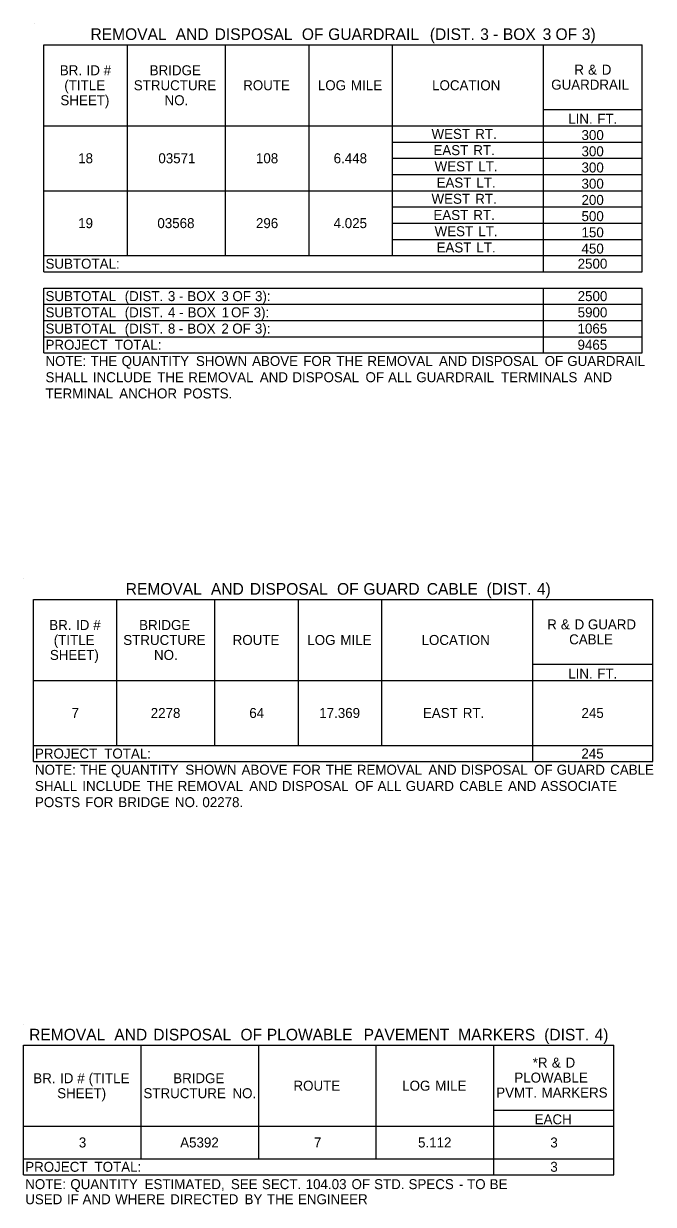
# Model space of a CAD drawing. Extents: x 540541 to 1930787, y -1948574 to 596640.
# Drawn here: x 546897 to 547276, y -1946866 to -1946156 of the extents above; entities that cross this region are included whole.
import ezdxf

# ---------------------------------------------------------------- set-up
doc = ezdxf.new("R2010")
doc.units = 0
doc.layers.add('Default', color=7, linetype='Continuous')
doc.layers.add('R_Border', color=7, linetype='Continuous')

msp = doc.modelspace()

# ---------------------------------------------------------------- linework, layer by layer
at = {"layer": 'Default'}
for p, q in [((546909.59, -1946168.99), (547269.37, -1946168.99)), ((546909.59, -1946305.49), (546909.59, -1946168.99)), ((546909.59, -1946305.49), (546909.59, -1946168.99)), ((546959.81, -1946295.74), (546959.81, -1946168.99)), ((547018.79, -1946295.74), (547018.79, -1946168.99)), ((547069.01, -1946295.74), (547069.01, -1946168.99)), ((547119.22, -1946295.74), (547119.22, -1946168.99)), ((547209.89, -1946305.49), (547209.89, -1946168.99)), ((547269.37, -1946305.49), (547269.37, -1946168.99)), ((547209.89, -1946207.99), (547269.37, -1946207.99)), ((546909.59, -1946217.74), (547269.37, -1946217.74)), ((546909.59, -1946217.74), (547209.89, -1946217.74)), ((547119.22, -1946227.49), (547269.37, -1946227.49)), ((547119.22, -1946237.24), (547269.37, -1946237.24)), ((547119.22, -1946246.99), (547269.37, -1946246.99)), ((546909.59, -1946256.74), (547269.37, -1946256.74)), ((547119.22, -1946266.49), (547269.37, -1946266.49)), ((547119.22, -1946276.24), (547269.37, -1946276.24)), ((547119.22, -1946285.99), (547269.37, -1946285.99)), ((546909.59, -1946295.74), (547269.37, -1946295.74)), ((546909.59, -1946295.74), (547269.37, -1946295.74)), ((546909.59, -1946305.49), (547269.37, -1946305.49)), ((546909.59, -1946315.24), (547269.37, -1946315.24)), ((546909.59, -1946315.24), (547269.37, -1946315.24)), ((546909.59, -1946354.24), (546909.59, -1946315.24)), ((546909.59, -1946354.24), (546909.59, -1946315.24)), ((547209.89, -1946354.24), (547209.89, -1946315.24)), ((547269.37, -1946354.24), (547269.37, -1946315.24)), ((546909.59, -1946324.99), (547269.37, -1946324.99)), ((546909.59, -1946334.74), (547269.37, -1946334.74)), ((546909.59, -1946344.49), (547269.37, -1946344.49)), ((546909.59, -1946354.24), (547269.37, -1946354.24)), ((546903.26, -1946502.43), (547275.71, -1946502.43)), ((546903.26, -1946599.93), (546903.26, -1946502.43)), ((546903.26, -1946599.93), (546903.26, -1946502.43)), ((546953.47, -1946590.18), (546953.47, -1946502.43)), ((547012.46, -1946590.18), (547012.46, -1946502.43)), ((547062.67, -1946590.18), (547062.67, -1946502.43)), ((547112.88, -1946590.18), (547112.88, -1946502.43)), ((547203.56, -1946599.93), (547203.56, -1946502.43)), ((547275.71, -1946599.93), (547275.71, -1946502.43)), ((547203.56, -1946541.43), (547275.71, -1946541.43)), ((546903.26, -1946551.18), (547275.71, -1946551.18)), ((547012.46, -1946551.18), (547112.88, -1946551.18)), ((546903.26, -1946590.18), (547275.71, -1946590.18)), ((546903.26, -1946590.18), (547275.71, -1946590.18)), ((546903.26, -1946599.93), (547275.71, -1946599.93)), ((546897.41, -1946770.36), (547252.31, -1946770.36)), ((546897.41, -1946848.36), (546897.41, -1946770.36)), ((546968.09, -1946838.61), (546968.09, -1946770.36)), ((547038.78, -1946838.61), (547038.78, -1946770.36)), ((547109.47, -1946838.61), (547109.47, -1946770.36)), ((547180.16, -1946848.36), (547180.16, -1946770.36)), ((547252.31, -1946848.36), (547252.31, -1946770.36)), ((547180.16, -1946809.36), (547252.31, -1946809.36)), ((546897.41, -1946819.11), (547252.31, -1946819.11)), ((546897.41, -1946838.61), (547252.31, -1946838.61)), ((547180.16, -1946848.36), (547180.16, -1946838.61)), ((546897.41, -1946848.36), (547252.31, -1946848.36))]:
    msp.add_line(p, q, dxfattribs=at)
at = {"layer": 'R_Border'}
for p, q in [((546903.74, -1946156.31), (546903.74, -1946156.31)), ((546897.41, -1946489.75), (546897.41, -1946489.75)), ((546897.41, -1946757.68), (546897.41, -1946757.68))]:
    msp.add_line(p, q, dxfattribs=at)

# ---------------------------------------------------------------- texts
at = {"layer": 'Default'}
for s, height, p in [('REMOVAL', 7, (546937.62, -1946166.15)), (' AND', 7, (546986.24, -1946166.15)), (' DISPOSAL', 7, (547009.66, -1946166.15)), (' OF', 7, (547062.08, -1946166.15)), (' GUARDRAIL', 7, (547077.93, -1946166.15)), (' (DIST.', 7, (547139.04, -1946166.15)), (' 3', 7, (547169.33, -1946166.15)), (' BOX', 7, (547182.96, -1946166.15)), (' 3', 7, (547206.86, -1946166.15)), (' OF', 7, (547214.59, -1946166.15)), (' 3)', 7, (547230.44, -1946166.15)), (' -', 7, (547177.06, -1946166.15)), ('BR.', 6, (546919.18, -1946187.36)), (' ID', 6, (546933.04, -1946187.36)), (' #', 6, (546943.33, -1946187.36)), ('BRIDGE', 6, (546973.2, -1946187.36)), ('R', 6, (547228.52, -1946186.99)), (' &', 6, (547234.53, -1946186.99)), (' D', 6, (547242.78, -1946186.99)), ('(TITLE', 6, (546921.87, -1946196.36)), ('STRUCTURE', 6, (546963.65, -1946196.36)), ('ROUTE', 6, (547029.43, -1946196.36)), ('LOG', 6, (547074.31, -1946196.36)), (' MILE', 6, (547091.97, -1946196.36)), ('LOCATION', 6, (547143, -1946196.36)), ('GUARDRAIL', 6, (547214.61, -1946195.99)), ('SHEET)', 6, (546919.54, -1946205.36)), ('NO.', 6, (546982.14, -1946205.36)), ('LIN.', 6, (547224.84, -1946216.54)), (' FT.', 6, (547240.1, -1946216.54)), ('WEST', 6, (547142.65, -1946225.61)), (' RT.', 6, (547166.7, -1946225.61)), ('300', 6, (547232.84, -1946226.29)), ('EAST', 6, (547143.81, -1946235.36)), (' RT.', 6, (547165.54, -1946235.36)), ('300', 6, (547232.84, -1946236.04)), ('18', 6, (546930.22, -1946240.24)), ('03571', 6, (546978.42, -1946240.24)), ('108', 6, (547037.09, -1946240.24)), ('6.448', 6, (547083.81, -1946240.24)), ('WEST', 6, (547144.51, -1946245.11)), (' LT.', 6, (547168.56, -1946245.11)), ('300', 6, (547232.84, -1946245.79)), ('EAST', 6, (547145.67, -1946254.86)), (' LT.', 6, (547167.4, -1946254.86)), ('300', 6, (547232.84, -1946255.54)), ('WEST', 6, (547142.65, -1946264.61)), (' RT.', 6, (547166.7, -1946264.61)), ('200', 6, (547232.84, -1946265.29)), ('19', 6, (546930.22, -1946279.24)), ('03568', 6, (546977.83, -1946279.24)), ('296', 6, (547037.1, -1946279.24)), ('4.025', 6, (547083.79, -1946279.24)), ('EAST', 6, (547143.81, -1946274.36)), (' RT.', 6, (547165.54, -1946274.36)), ('500', 6, (547232.84, -1946275.04)), ('WEST', 6, (547144.51, -1946284.11)), (' LT.', 6, (547168.56, -1946284.11)), ('150', 6, (547232.84, -1946284.79)), ('EAST', 6, (547145.67, -1946293.86)), (' LT.', 6, (547167.4, -1946293.86)), ('450', 6, (547232.84, -1946294.54)), ('SUBTOTAL:', 6, (546910.57, -1946303.61)), ('2500', 6, (547230.52, -1946303.61)), ('SUBTOTAL', 6, (546910.57, -1946323.11)), (' (DIST.', 6, (546955.96, -1946323.11)), (' 3', 6, (546981.93, -1946323.11)), (' BOX', 6, (546993.61, -1946323.11)), (' 3', 6, (547014.1, -1946323.11)), (' OF', 6, (547020.73, -1946323.11)), (' 3):', 6, (547034.31, -1946323.11)), ('2500', 6, (547230.52, -1946323.11)), (' -', 6, (546988.55, -1946323.11)), ('SUBTOTAL', 6, (546910.57, -1946332.86)), (' (DIST.', 6, (546955.96, -1946332.86)), (' 4', 6, (546981.93, -1946332.86)), (' -', 6, (546988.72, -1946332.86)), (' BOX', 6, (546993.78, -1946332.86)), (' 1', 6, (547014.27, -1946332.86)), (' OF', 6, (547019.9, -1946332.86)), (' 3):', 6, (547033.48, -1946332.86)), ('5900', 6, (547230.52, -1946332.86)), ('SUBTOTAL', 6, (546910.57, -1946342.61)), (' (DIST.', 6, (546955.96, -1946342.61)), (' 8', 6, (546981.93, -1946342.61)), (' BOX', 6, (546993.6, -1946342.61)), (' 2', 6, (547014.09, -1946342.61)), (' OF', 6, (547020.65, -1946342.61)), (' 3):', 6, (547034.24, -1946342.61)), ('1065', 6, (547230.44, -1946342.61)), (' -', 6, (546988.54, -1946342.61)), ('PROJECT', 6, (546910.57, -1946352.36)), (' TOTAL:', 6, (546949.99, -1946352.36)), ('9465', 6, (547230.44, -1946352.36)), ('NOTE:', 6, (546910.57, -1946362.11)), (' THE', 6, (546935.45, -1946362.11)), (' QUANTITY', 6, (546954.1, -1946362.11)), (' SHOWN', 6, (546998.76, -1946362.11)), (' ABOVE', 6, (547032.53, -1946362.11)), (' FOR', 6, (547063.31, -1946362.11)), (' THE', 6, (547083.22, -1946362.11)), (' REMOVAL', 6, (547101.87, -1946362.11)), (' AND', 6, (547144.9, -1946362.11)), (' DISPOSAL', 6, (547164.48, -1946362.11)), (' OF', 6, (547208.45, -1946362.11)), (' GUARDRAIL', 6, (547222.03, -1946362.11)), ('SHALL', 6, (546910.57, -1946371.86)), (' INCLUDE', 6, (546936.83, -1946371.86)), (' THE', 6, (546975.51, -1946371.86)), (' REMOVAL', 6, (546994.16, -1946371.86)), (' AND', 6, (547037.19, -1946371.86)), (' DISPOSAL', 6, (547056.77, -1946371.86)), (' OF', 6, (547100.74, -1946371.86)), (' ALL', 6, (547114.33, -1946371.86)), (' GUARDRAIL', 6, (547131.27, -1946371.86)), (' TERMINALS', 6, (547182.21, -1946371.86)), (' AND', 6, (547232.08, -1946371.86)), ('TERMINAL', 6, (546910.57, -1946381.61)), (' ANCHOR', 6, (546952.66, -1946381.61)), (' POSTS.', 6, (546991.21, -1946381.61)), ('REMOVAL', 7, (546958.79, -1946499.59)), (' AND', 7, (547007.41, -1946499.59)), (' DISPOSAL', 7, (547030.83, -1946499.59)), (' OF', 7, (547083.26, -1946499.59)), (' GUARD', 7, (547099.1, -1946499.59)), (' CABLE', 7, (547137.2, -1946499.59)), (' (DIST.', 7, (547173.12, -1946499.59)), (' 4)', 7, (547203.42, -1946499.59)), ('BR.', 6, (546912.84, -1946520.8)), (' ID', 6, (546926.7, -1946520.8)), (' #', 6, (546936.99, -1946520.8)), ('BRIDGE', 6, (546966.87, -1946520.8)), ('R', 6, (547212.19, -1946520.43)), (' &', 6, (547218.2, -1946520.43)), (' D', 6, (547226.45, -1946520.43)), (' GUARD', 6, (547234.42, -1946520.43)), ('CABLE', 6, (547225.4, -1946529.43)), ('(TITLE', 6, (546915.53, -1946529.8)), ('STRUCTURE', 6, (546957.32, -1946529.8)), ('ROUTE', 6, (547023.1, -1946529.8)), ('LOG', 6, (547067.98, -1946529.8)), (' MILE', 6, (547085.63, -1946529.8)), ('LOCATION', 6, (547136.66, -1946529.8)), ('SHEET)', 6, (546913.21, -1946538.8)), ('NO.', 6, (546975.8, -1946538.8)), ('LIN.', 6, (547224.84, -1946549.98)), (' FT.', 6, (547240.1, -1946549.98)), ('7', 6, (546926.22, -1946573.68)), ('2278', 6, (546973.83, -1946573.68)), ('64', 6, (547033.1, -1946573.68)), ('17.369', 6, (547075.15, -1946573.68)), ('EAST', 6, (547137.47, -1946573.68)), (' RT.', 6, (547159.21, -1946573.68)), ('245', 6, (547232.81, -1946573.68)), ('PROJECT', 6, (546904.23, -1946598.05)), (' TOTAL:', 6, (546943.66, -1946598.05)), ('245', 6, (547232.77, -1946598.05)), ('NOTE:', 6, (546904.23, -1946607.8)), (' THE', 6, (546929.12, -1946607.8)), (' QUANTITY', 6, (546947.77, -1946607.8)), (' SHOWN', 6, (546992.42, -1946607.8)), (' ABOVE', 6, (547026.2, -1946607.8)), (' FOR', 6, (547056.97, -1946607.8)), (' THE', 6, (547076.88, -1946607.8)), (' REMOVAL', 6, (547095.53, -1946607.8)), (' AND', 6, (547138.56, -1946607.8)), (' DISPOSAL', 6, (547158.14, -1946607.8)), (' OF', 6, (547202.11, -1946607.8)), (' GUARD', 6, (547215.7, -1946607.8)), (' CABLE', 6, (547247.85, -1946607.8)), ('SHALL', 6, (546904.23, -1946617.55)), (' INCLUDE', 6, (546930.49, -1946617.55)), (' THE', 6, (546969.17, -1946617.55)), (' REMOVAL', 6, (546987.82, -1946617.55)), (' AND', 6, (547030.85, -1946617.55)), (' DISPOSAL', 6, (547050.43, -1946617.55)), (' OF', 6, (547094.4, -1946617.55)), (' ALL', 6, (547107.99, -1946617.55)), (' GUARD', 6, (547124.93, -1946617.55)), (' CABLE', 6, (547157.09, -1946617.55)), (' AND', 6, (547186.46, -1946617.55)), (' ASSOCIATE', 6, (547206.05, -1946617.55)), ('POSTS', 6, (546904.23, -1946627.3)), (' FOR', 6, (546932.21, -1946627.3)), (' BRIDGE', 6, (546952.12, -1946627.3)), (' NO.', 6, (546986.15, -1946627.3)), (' 02278.', 6, (547002.65, -1946627.3)), ('REMOVAL', 7, (546900.73, -1946767.52)), (' AND', 7, (546949.34, -1946767.52)), (' DISPOSAL', 7, (546972.77, -1946767.52)), (' OF', 7, (547025.19, -1946767.52)), (' PLOWABLE', 7, (547041.04, -1946767.52)), (' PAVEMENT', 7, (547099.24, -1946767.52)), (' MARKERS', 7, (547156.1, -1946767.52)), (' (DIST.', 7, (547207.79, -1946767.52)), (' 4)', 7, (547238.08, -1946767.52)), ('*R', 6, (547203.49, -1946783.86)), (' &', 6, (547212.76, -1946783.86)), (' D', 6, (547221.01, -1946783.86)), ('BR.', 6, (546903.23, -1946793.23)), (' ID', 6, (546917.09, -1946793.23)), (' #', 6, (546927.39, -1946793.23)), (' (TITLE', 6, (546934.28, -1946793.23)), ('BRIDGE', 6, (546987.34, -1946793.23)), ('ROUTE', 6, (547059.66, -1946797.73)), ('LOG', 6, (547125.01, -1946797.73)), (' MILE', 6, (547142.67, -1946797.73)), ('PLOWABLE', 6, (547192.45, -1946792.86)), ('SHEET)', 6, (546917.59, -1946802.23)), ('STRUCTURE', 6, (546969.46, -1946802.23)), (' NO.', 6, (547020.75, -1946802.23)), ('PVMT.', 6, (547181.56, -1946801.86)), (' MARKERS', 6, (547206.6, -1946801.86)), ('EACH', 6, (547204.67, -1946817.91)), ('3', 6, (546930.61, -1946831.86)), ('A5392', 6, (546991.54, -1946831.86)), ('7', 6, (547071.98, -1946831.86)), ('5.112', 6, (547134.55, -1946831.86)), ('3', 6, (547214.09, -1946831.86)), ('PROJECT', 6, (546898.38, -1946846.48)), (' TOTAL:', 6, (546937.81, -1946846.48)), ('3', 6, (547214.08, -1946846.48)), ('NOTE:', 6, (546898.38, -1946856.91)), (' QUANTITY', 6, (546923.27, -1946856.91)), (' ESTIMATED,', 6, (546967.92, -1946856.91)), (' SEE', 6, (547019.81, -1946856.91)), (' SECT.', 6, (547038.47, -1946856.91)), (' 104.03', 6, (547064.76, -1946856.91)), (' OF', 6, (547092.33, -1946856.91)), (' STD.', 6, (547105.92, -1946856.91)), (' SPECS', 6, (547126.61, -1946856.91)), (' -', 6, (547156.93, -1946856.91)), (' TO', 6, (547161.79, -1946856.91)), (' BE', 6, (547175.38, -1946856.91)), ('USED', 6, (546898.38, -1946865.98)), (' IF', 6, (546921.23, -1946865.98)), (' AND', 6, (546930.62, -1946865.98)), (' WHERE', 6, (546950.2, -1946865.98)), (' DIRECTED', 6, (546983.29, -1946865.98)), (' BY', 6, (547028.02, -1946865.98)), (' THE', 6, (547041.47, -1946865.98)), (' ENGINEER', 6, (547060.12, -1946865.98))]:
    msp.add_text(s, height=height, dxfattribs=at).set_placement(p)

doc.saveas('drawing.dxf')
